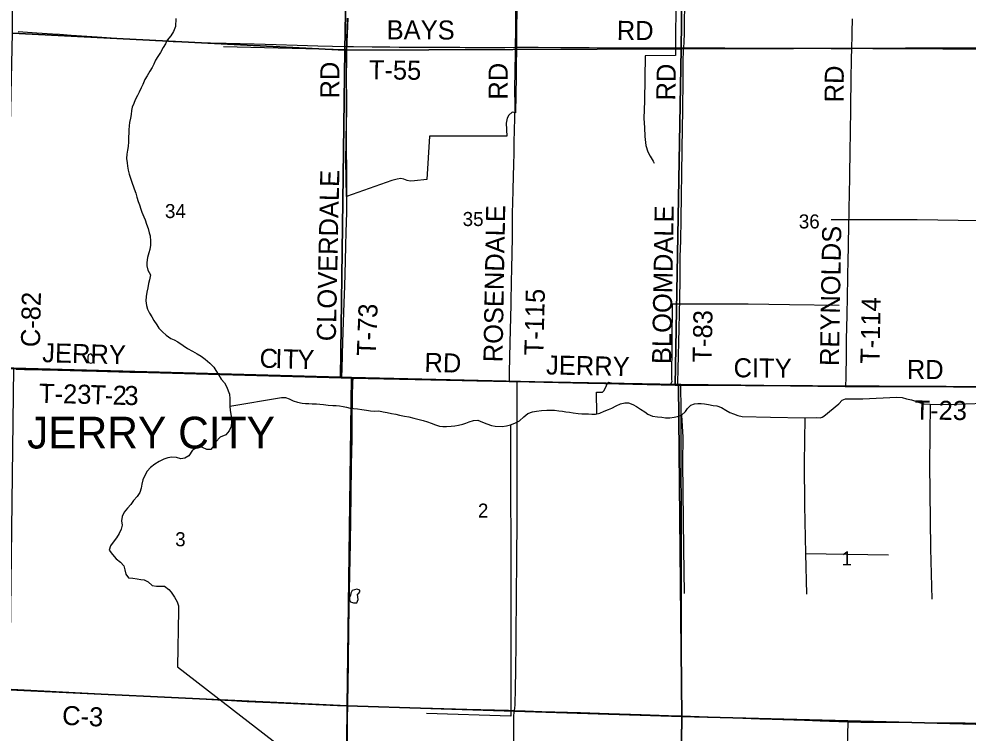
# Model space of a CAD drawing. Extents: x 1443599 to 1910620, y 1028088 to 1361369.
# Drawn here: x 1668031 to 1682963, y 1181365 to 1192606 of the extents above; entities that cross this region are included whole.
import ezdxf

# ---------------------------------------------------------------- set-up
doc = ezdxf.new("R2010")
doc.units = 0
for name, color, linetype in [('GM_X_Corporation_Text', 7, 'Continuous'), ('GM_X_County_Road', 7, 'Continuous'), ('GM_X_County_Road_Text', 7, 'Continuous'), ('GM_X_Minor_Lake', 7, 'Continuous'), ('GM_X_Minor_River', 7, 'Continuous'), ('GM_X_Section', 7, 'Continuous'), ('GM_X_Section_Text', 7, 'Continuous'), ('GM_X_Township', 7, 'Continuous'), ('GM_X_Township_Road', 7, 'Continuous'), ('GM_X_Township_Road_Text', 7, 'Continuous')]:
    doc.layers.add(name, color=color, linetype=linetype)

msp = doc.modelspace()

# ---------------------------------------------------------------- linework, layer by layer
at = {"layer": 'GM_X_County_Road'}
for points in [[(1667906, 1182054), (1668424, 1182028), (1668817, 1182008), (1669423, 1181978), (1669833, 1181958), (1670390, 1181930), (1670882, 1181905), (1671160, 1181888), (1671373, 1181876), (1671619, 1181863), (1671996, 1181846), (1672701, 1181813), (1673045, 1181798), (1673204, 1181793)], [(1673204, 1181793), (1673258, 1181791), (1673882, 1181774), (1674538, 1181756), (1675079, 1181741), (1675735, 1181722), (1675827, 1181719)], [(1675827, 1181719), (1675998, 1181714), (1676260, 1181706), (1676867, 1181686), (1677310, 1181672), (1677818, 1181657), (1678392, 1181636), (1678458, 1181633)], [(1678458, 1181633), (1679146, 1181608), (1679687, 1181589), (1679884, 1181582), (1680393, 1181565), (1680639, 1181555), (1681076, 1181540)], [(1681076, 1181540), (1681098, 1181539), (1681278, 1181536), (1682115, 1181529), (1682509, 1181526), (1682919, 1181523), (1683198, 1181522), (1683428, 1181520), (1683672, 1181522)]]:
    msp.add_lwpolyline(points, dxfattribs=at)
at = {"layer": 'GM_X_Minor_Lake'}
for p, q in [((1669115, 1187263), (1669113, 1187251)), ((1673246, 1183528), (1673233, 1183500))]:
    msp.add_line(p, q, dxfattribs=at)
for points in [[(1669113, 1187251), (1669113, 1187229), (1669128, 1187199), (1669158, 1187186), (1669178, 1187190), (1669198, 1187199), (1669199, 1187251), (1669198, 1187290), (1669171, 1187330), (1669159, 1187336), (1669124, 1187319), (1669112, 1187289), (1669115, 1187263)], [(1673233, 1183500), (1673232, 1183464), (1673247, 1183429), (1673297, 1183412), (1673345, 1183415), (1673370, 1183465), (1673361, 1183501), (1673358, 1183551), (1673376, 1183565), (1673395, 1183590), (1673392, 1183612), (1673346, 1183628), (1673275, 1183607), (1673254, 1183564), (1673246, 1183528)]]:
    msp.add_lwpolyline(points, dxfattribs=at)
at = {"layer": 'GM_X_Minor_River'}
for points in [[(1675867, 1193502), (1675854, 1191699), (1675844, 1191129), (1675790, 1191136), (1675739, 1191093), (1675712, 1191045), (1675699, 1190965), (1675705, 1190763), (1674489, 1190759), (1674449, 1190077), (1674254, 1190059), (1674186, 1190050), (1674138, 1190063), (1674084, 1190084), (1674040, 1190093), (1673980, 1190086), (1673895, 1190063), (1673182, 1189811), (1673172, 1190371), (1673185, 1190999), (1673185, 1191546), (1673192, 1192120), (1673209, 1192619)], [(1678365, 1193075), (1678362, 1192032), (1677883, 1192023), (1677872, 1191319), (1677861, 1191041), (1677873, 1190898), (1677880, 1190758), (1677894, 1190613), (1677928, 1190512), (1677961, 1190445), (1678009, 1190366), (1678025, 1190338)], [(1670498, 1192614), (1670493, 1192487)], [(1670493, 1192487), (1670464, 1192408), (1670419, 1192340), (1670363, 1192271), (1670338, 1192215), (1670301, 1192158), (1670259, 1192080), (1670218, 1192015), (1670177, 1191957), (1670152, 1191894), (1670127, 1191842), (1670090, 1191786), (1670048, 1191709), (1670009, 1191652), (1669979, 1191572), (1669956, 1191520), (1669923, 1191455), (1669894, 1191401), (1669859, 1191331), (1669836, 1191274), (1669814, 1191218), (1669801, 1191164), (1669794, 1191102), (1669785, 1191046), (1669772, 1190978), (1669765, 1190922), (1669762, 1190860), (1669757, 1190808), (1669756, 1190752), (1669753, 1190673), (1669747, 1190599), (1669736, 1190539), (1669729, 1190479), (1669724, 1190411), (1669732, 1190341), (1669740, 1190286), (1669750, 1190224), (1669765, 1190162), (1669788, 1190101), (1669804, 1190051), (1669846, 1189934), (1669870, 1189863), (1669887, 1189802), (1669904, 1189734), (1669925, 1189681), (1669950, 1189613), (1669965, 1189562), (1669994, 1189492), (1670019, 1189441), (1670038, 1189377), (1670063, 1189306), (1670078, 1189241), (1670093, 1189191), (1670100, 1189107), (1670098, 1189047), (1670091, 1188974), (1670074, 1188923), (1670055, 1188849), (1670045, 1188771), (1670044, 1188721), (1670057, 1188650), (1670098, 1188577), (1670085, 1188501), (1670070, 1188443), (1670056, 1188371), (1670043, 1188307), (1670034, 1188237), (1670026, 1188167), (1670037, 1188097), (1670054, 1188036), (1670085, 1187974), (1670120, 1187915), (1670153, 1187858), (1670198, 1187789), (1670229, 1187736), (1670291, 1187679), (1670348, 1187630), (1670421, 1187573), (1670473, 1187552), (1670530, 1187522), (1670614, 1187463), (1670683, 1187419), (1670763, 1187378), (1670834, 1187332), (1670900, 1187295), (1670963, 1187248), (1671034, 1187186), (1671095, 1187123), (1671128, 1187072), (1671175, 1186999), (1671212, 1186937), (1671263, 1186875), (1671300, 1186809), (1671323, 1186754), (1671342, 1186698), (1671349, 1186625), (1671350, 1186569), (1671351, 1186511), (1671356, 1186441), (1671367, 1186384), (1671375, 1186306)], [(1673192, 1192120), (1671250, 1192169)], [(1683643, 1189429), (1683136, 1189428), (1682165, 1189442), (1680811, 1189445)], [(1677122, 1186389), (1677120, 1186729), (1677170, 1186730), (1677210, 1186731), (1677235, 1186753), (1677258, 1186797), (1677277, 1186838), (1677289, 1186872), (1677308, 1186888), (1677354, 1186877), (1678236, 1186849), (1678270, 1186850), (1678292, 1186866), (1678307, 1186904), (1678303, 1186926), (1678313, 1188121), (1679505, 1188121), (1680153, 1188109), (1680937, 1188099)], [(1671351, 1186511), (1672160, 1186646)], [(1672160, 1186646), (1672224, 1186649), (1672280, 1186625), (1672346, 1186596), (1672412, 1186573), (1672488, 1186555), (1672538, 1186552), (1672590, 1186551), (1672642, 1186548), (1672710, 1186549), (1672764, 1186544), (1672824, 1186537), (1672894, 1186524), (1672968, 1186520), (1673020, 1186519), (1673075, 1186516), (1673131, 1186507), (1673186, 1186492), (1673240, 1186479), (1673296, 1186474), (1673355, 1186469), (1673423, 1186460), (1673499, 1186449), (1673561, 1186437), (1673621, 1186430), (1673695, 1186437), (1673759, 1186422), (1673823, 1186410), (1673891, 1186397), (1673963, 1186382), (1674019, 1186367), (1674097, 1186353), (1674166, 1186340), (1674242, 1186323), (1674326, 1186301), (1674390, 1186284), (1674460, 1186266), (1674516, 1186245), (1674585, 1186214), (1674647, 1186195), (1674701, 1186190), (1674757, 1186189), (1674830, 1186195), (1674890, 1186202), (1674944, 1186211), (1675013, 1186228), (1675063, 1186241), (1675114, 1186264), (1675182, 1186285), (1675253, 1186290), (1675324, 1186257), (1675390, 1186231), (1675464, 1186206), (1675526, 1186193), (1675632, 1186191), (1675700, 1186199), (1675767, 1186218), (1675833, 1186243), (1675906, 1186278), (1675972, 1186341), (1676035, 1186394), (1676110, 1186423), (1676174, 1186433), (1676254, 1186442), (1676337, 1186448), (1676403, 1186449), (1676459, 1186448), (1676525, 1186439), (1676581, 1186430), (1676635, 1186423), (1676693, 1186416), (1676749, 1186407), (1676831, 1186393), (1676889, 1186388), (1676941, 1186389), (1676994, 1186390), (1677044, 1186385), (1677104, 1186384), (1677172, 1186401), (1677241, 1186430), (1677308, 1186459), (1677360, 1186478), (1677427, 1186515), (1677498, 1186545), (1677566, 1186562), (1677622, 1186561), (1677692, 1186538), (1677748, 1186507), (1677811, 1186461), (1677877, 1186422), (1677928, 1186385), (1677998, 1186354), (1678076, 1186342), (1678144, 1186335), (1678204, 1186326), (1678274, 1186327), (1678342, 1186337), (1678393, 1186346), (1678455, 1186371), (1678517, 1186424), (1678552, 1186476)], [(1678552, 1186476), (1678603, 1186527), (1678659, 1186546), (1678713, 1186551), (1678766, 1186552), (1678818, 1186547), (1678882, 1186538), (1678954, 1186523), (1679012, 1186514), (1679087, 1186490), (1679153, 1186447), (1679218, 1186412), (1679276, 1186388), (1679342, 1186361), (1679412, 1186348)], [(1679412, 1186348), (1679855, 1186336), (1680396, 1186328), (1680575, 1186330), (1680637, 1186325), (1680669, 1186335), (1680695, 1186352), (1680932, 1186547), (1680984, 1186604), (1681037, 1186624), (1681089, 1186624), (1681152, 1186627), (1681306, 1186628), (1681840, 1186652), (1681925, 1186647), (1681998, 1186627), (1682072, 1186612), (1682216, 1186561), (1682270, 1186546), (1682368, 1186544), (1682657, 1186537), (1682925, 1186547), (1683221, 1186555), (1683520, 1186561)], [(1682368, 1186544), (1682355, 1185597)], [(1678455, 1186371), (1678477, 1186022), (1678470, 1185624)], [(1671375, 1186306), (1671376, 1186256), (1671369, 1186188), (1671340, 1186124), (1671285, 1186061), (1671198, 1186022), (1671130, 1185951), (1671093, 1185880), (1671052, 1185826), (1670986, 1185827), (1670916, 1185859), (1670844, 1185867), (1670760, 1185817), (1670702, 1185729)], [(1680396, 1186328), (1680385, 1185612)], [(1675767, 1186218), (1675765, 1185673)], [(1670702, 1185729), (1670641, 1185691), (1670579, 1185679), (1670507, 1185702), (1670437, 1185706), (1670371, 1185696), (1670310, 1185674), (1670235, 1185637), (1670168, 1185597), (1670102, 1185547), (1670048, 1185487), (1670010, 1185420), (1669981, 1185350), (1669963, 1185283), (1669955, 1185219), (1669933, 1185150), (1669889, 1185089), (1669835, 1185025), (1669791, 1184964), (1669737, 1184902), (1669687, 1184839), (1669652, 1184774), (1669646, 1184704), (1669654, 1184636), (1669638, 1184574), (1669610, 1184505), (1669563, 1184438), (1669513, 1184370), (1669473, 1184309), (1669451, 1184242), (1669501, 1184174), (1669559, 1184108), (1669627, 1184057), (1669681, 1183999), (1669697, 1183935), (1669711, 1183864), (1669753, 1183810), (1669823, 1183800), (1669890, 1183790), (1669948, 1183782), (1670002, 1183774), (1670063, 1183744), (1670129, 1183687), (1670195, 1183675), (1670267, 1183677), (1670321, 1183675), (1670387, 1183625), (1670427, 1183584)], [(1675765, 1185673), (1675772, 1183833), (1675772, 1181632), (1674442, 1181671)], [(1678470, 1185624), (1678485, 1184265), (1678496, 1183561)], [(1680385, 1185612), (1680393, 1184948), (1680408, 1184191), (1680423, 1183551)], [(1682355, 1185597), (1682372, 1184269), (1682394, 1183473)], [(1680408, 1184191), (1681712, 1184171)], [(1670427, 1183584), (1670479, 1183503), (1670519, 1183432), (1670539, 1183367), (1670543, 1183299)], [(1670543, 1183299), (1670526, 1182409), (1671127, 1181940), (1672146, 1181151), (1672526, 1180850)]]:
    msp.add_lwpolyline(points, dxfattribs=at)
at = {"layer": 'GM_X_Section'}
for points in [[(1667964, 1197553), (1673255, 1197445), (1673160, 1192114), (1667931, 1192384)], [(1673255, 1197445), (1678517, 1197443), (1678448, 1192134), (1673160, 1192114)], [(1678517, 1197443), (1683913, 1197462), (1683747, 1192150), (1678448, 1192134)], [(1673160, 1192114), (1673088, 1186967), (1667951, 1187106), (1667812, 1187117), (1667931, 1192384)], [(1678448, 1192134), (1678354, 1186843), (1673262, 1186959), (1673088, 1186967), (1673160, 1192114)], [(1683747, 1192150), (1683672, 1186813), (1678410, 1186843), (1678354, 1186843), (1678448, 1192134)], [(1673088, 1186967), (1673262, 1186959), (1673195, 1181791), (1667885, 1182047), (1667951, 1187106)], [(1678354, 1186843), (1678410, 1186843), (1678459, 1181624), (1673195, 1181791), (1673262, 1186959)], [(1683672, 1186813), (1683686, 1181486), (1678459, 1181624), (1678410, 1186843)], [(1667885, 1182047), (1673195, 1181791), (1673146, 1176560), (1667855, 1176794)], [(1673195, 1181791), (1678459, 1181624), (1678394, 1176372), (1675770, 1176415), (1673146, 1176560)], [(1678459, 1181624), (1683686, 1181486), (1683686, 1181316), (1683624, 1176213), (1678394, 1176372)]]:
    msp.add_lwpolyline(points, close=True, dxfattribs=at)
at = {"layer": 'GM_X_Township'}
for points in [[(1657360, 1187302), (1660071, 1187272), (1662547, 1187224), (1662885, 1187220), (1663605, 1187200), (1664035, 1187192), (1664475, 1187183), (1664707, 1187178), (1665172, 1187163), (1665347, 1187155), (1667823, 1187105), (1667980, 1187098), (1673099, 1186958), (1673281, 1186951), (1675743, 1186901), (1675863, 1186897), (1678397, 1186852), (1678445, 1186849), (1681032, 1186821), (1683679, 1186812)], [(1683679, 1186812), (1681032, 1186821), (1678445, 1186849), (1678397, 1186852), (1675863, 1186897), (1675743, 1186901), (1673281, 1186951), (1673099, 1186958), (1667980, 1187098), (1667823, 1187105), (1665347, 1187155), (1665172, 1187163), (1664707, 1187178), (1664475, 1187183), (1664035, 1187192), (1663605, 1187200), (1662885, 1187220), (1662547, 1187224), (1660071, 1187272), (1657360, 1187302)]]:
    msp.add_lwpolyline(points, dxfattribs=at)
at = {"layer": 'GM_X_Township_Road'}
for points in [[(1675841, 1192160), (1675846, 1192438), (1675851, 1192782), (1675857, 1193291), (1675860, 1193521), (1675862, 1193685), (1675867, 1193915), (1675872, 1194046), (1675875, 1194260), (1675877, 1194572), (1675883, 1194867), (1675883, 1195048), (1675884, 1195294), (1675887, 1195557), (1675896, 1196000), (1675896, 1196181), (1675896, 1196460), (1675902, 1196920), (1675906, 1197199), (1675908, 1197314), (1675912, 1197429), (1675913, 1197459)], [(1678492, 1192150), (1678494, 1192165), (1678498, 1192231), (1678500, 1192395), (1678507, 1192985), (1678513, 1193461), (1678515, 1193691), (1678520, 1193954), (1678521, 1194052), (1678523, 1194200), (1678525, 1194315), (1678528, 1194544), (1678533, 1194840), (1678536, 1195070), (1678539, 1195283), (1678542, 1195529), (1678545, 1195775), (1678548, 1195923), (1678552, 1196284), (1678560, 1196842), (1678563, 1197104), (1678564, 1197219), (1678564, 1197350), (1678564, 1197449)], [(1673187, 1192173), (1673190, 1192288), (1673196, 1192452), (1673201, 1192616)], [(1681134, 1192142), (1681134, 1192148), (1681136, 1192196), (1681139, 1192294), (1681142, 1192393), (1681147, 1192606)], [(1668016, 1192410), (1668311, 1192388), (1668556, 1192372), (1668671, 1192364), (1668851, 1192351), (1669261, 1192326), (1669703, 1192295), (1669932, 1192280), (1670178, 1192267), (1670309, 1192259), (1670456, 1192252), (1670555, 1192250), (1670620, 1192247), (1670702, 1192243), (1670766, 1192241), (1670898, 1192237), (1671045, 1192232), (1671291, 1192226), (1671734, 1192213), (1672079, 1192204), (1672407, 1192195), (1672735, 1192185), (1672965, 1192179), (1673162, 1192174), (1673187, 1192173)], [(1673111, 1186962), (1673112, 1187005), (1673114, 1187071), (1673121, 1187333), (1673133, 1187678), (1673149, 1188137), (1673157, 1188399), (1673168, 1188793), (1673174, 1189039), (1673179, 1189252), (1673184, 1189400), (1673188, 1189564), (1673187, 1189859), (1673188, 1189974), (1673187, 1190089), (1673187, 1190303), (1673186, 1190483), (1673185, 1190746), (1673186, 1190943), (1673187, 1191172), (1673187, 1191369), (1673185, 1191632), (1673184, 1191779), (1673184, 1191878), (1673184, 1192009), (1673185, 1192108), (1673187, 1192173)], [(1673187, 1192173), (1673293, 1192170), (1673589, 1192167), (1673868, 1192165), (1674015, 1192163), (1674163, 1192162), (1674541, 1192162), (1674688, 1192162), (1674787, 1192161), (1674852, 1192161), (1674967, 1192160), (1675049, 1192159), (1675295, 1192159), (1675673, 1192159), (1675841, 1192160)], [(1675747, 1186899), (1675748, 1186940), (1675750, 1187038), (1675761, 1187515), (1675776, 1188105), (1675783, 1188516), (1675785, 1188631), (1675792, 1188959), (1675794, 1189123), (1675795, 1189288), (1675797, 1189567), (1675800, 1189698), (1675809, 1189928), (1675818, 1190322), (1675822, 1190486), (1675825, 1190667), (1675833, 1191044), (1675836, 1191225), (1675835, 1191520), (1675838, 1191767), (1675841, 1192094), (1675841, 1192111), (1675841, 1192143), (1675841, 1192160)], [(1675841, 1192160), (1675919, 1192160), (1676198, 1192160), (1676559, 1192157), (1677002, 1192155), (1677610, 1192153), (1677823, 1192152), (1678168, 1192152), (1678492, 1192150)], [(1678399, 1186853), (1678400, 1186884), (1678404, 1187095), (1678417, 1187735), (1678422, 1187964), (1678427, 1188210), (1678432, 1188489), (1678433, 1188617), (1678433, 1188749), (1678435, 1188867), (1678443, 1189113), (1678448, 1189458), (1678454, 1189819), (1678459, 1190180), (1678464, 1190541), (1678470, 1190902), (1678474, 1191148), (1678480, 1191673), (1678482, 1191903), (1678482, 1191985), (1678485, 1192067), (1678488, 1192117), (1678492, 1192150)], [(1678492, 1192150), (1678496, 1192150), (1678726, 1192149), (1679136, 1192149), (1679678, 1192146), (1680236, 1192145), (1680482, 1192144), (1680811, 1192142), (1681041, 1192143), (1681134, 1192142)], [(1681042, 1186828), (1681042, 1186862), (1681044, 1186927), (1681046, 1186976), (1681046, 1187009), (1681047, 1187075), (1681050, 1187206), (1681051, 1187320), (1681051, 1187402), (1681053, 1187550), (1681057, 1187763), (1681060, 1187927), (1681068, 1188255), (1681074, 1188517), (1681079, 1188862), (1681081, 1188960), (1681083, 1189058), (1681084, 1189123), (1681085, 1189172), (1681086, 1189238), (1681088, 1189369), (1681089, 1189418), (1681091, 1189500), (1681093, 1189565), (1681094, 1189696), (1681096, 1189778), (1681099, 1189909), (1681102, 1190057), (1681104, 1190204), (1681105, 1190253), (1681106, 1190302), (1681107, 1190373), (1681108, 1190432), (1681109, 1190499), (1681111, 1190614), (1681113, 1190728), (1681115, 1190942), (1681117, 1191072), (1681118, 1191089), (1681118, 1191106), (1681118, 1191118), (1681118, 1191136), (1681120, 1191201), (1681120, 1191217), (1681122, 1191315), (1681122, 1191413), (1681123, 1191478), (1681127, 1191691), (1681127, 1191757), (1681129, 1191871), (1681131, 1192034), (1681133, 1192083), (1681134, 1192142)], [(1681134, 1192142), (1681139, 1192142), (1681237, 1192144), (1681467, 1192140), (1681795, 1192141), (1682025, 1192141), (1682567, 1192138), (1682977, 1192136), (1683421, 1192136), (1683716, 1192136), (1683782, 1192135)], [(1667985, 1187093), (1668119, 1187089), (1668281, 1187086), (1668395, 1187083), (1668642, 1187078), (1668838, 1187072), (1669019, 1187067), (1669249, 1187062), (1669774, 1187048), (1670020, 1187043), (1670430, 1187033), (1670889, 1187022), (1671135, 1187016), (1671414, 1187008), (1671808, 1186999), (1672169, 1186990), (1672481, 1186982), (1672924, 1186967), (1673111, 1186962)], [(1673111, 1186962), (1673288, 1186957)], [(1673204, 1181793), (1673209, 1182172), (1673214, 1182434), (1673217, 1182648), (1673220, 1182845), (1673223, 1183042), (1673227, 1183271), (1673232, 1183616), (1673245, 1184355), (1673256, 1185110), (1673264, 1185586), (1673271, 1185996), (1673274, 1186308), (1673280, 1186652), (1673285, 1186899), (1673287, 1186931), (1673288, 1186957)], [(1673288, 1186957), (1673580, 1186949), (1673859, 1186943), (1674417, 1186929), (1674630, 1186925), (1675007, 1186916), (1675237, 1186911), (1675598, 1186902), (1675747, 1186899)], [(1675747, 1186899), (1675844, 1186897), (1675868, 1186897)], [(1675827, 1181719), (1675833, 1181758), (1675836, 1181807), (1675841, 1182070), (1675846, 1182349), (1675853, 1182792), (1675855, 1183040), (1675858, 1183367), (1675859, 1183695), (1675862, 1183925), (1675865, 1184335), (1675867, 1184483), (1675867, 1184794), (1675867, 1185287), (1675869, 1185779), (1675868, 1186140), (1675867, 1186354), (1675867, 1186781), (1675868, 1186863), (1675868, 1186897)], [(1675868, 1186897), (1676057, 1186893), (1676287, 1186888), (1676976, 1186874), (1677288, 1186871), (1677567, 1186865), (1677928, 1186859), (1678399, 1186853)], [(1678399, 1186853), (1678447, 1186852)], [(1678447, 1186852), (1678453, 1186852), (1678749, 1186848), (1679389, 1186844), (1679750, 1186840), (1679930, 1186838), (1680275, 1186835), (1680882, 1186829), (1681042, 1186828)], [(1678455, 1184827), (1678455, 1185006), (1678452, 1185433), (1678450, 1186024), (1678448, 1186532), (1678447, 1186762), (1678447, 1186811), (1678447, 1186852)], [(1681042, 1186828), (1681145, 1186827), (1681719, 1186822), (1682737, 1186815), (1682753, 1186815), (1683081, 1186814), (1683574, 1186811), (1683688, 1186811)], [(1678458, 1181633), (1678457, 1182151), (1678457, 1182922), (1678456, 1183365), (1678456, 1184580), (1678455, 1184827)], [(1673173, 1179178), (1673173, 1179201), (1673179, 1179562), (1673187, 1180268), (1673189, 1180448), (1673193, 1180859), (1673199, 1181417), (1673202, 1181597), (1673204, 1181793)], [(1675810, 1179089), (1675810, 1179166), (1675813, 1179478), (1675816, 1179806), (1675815, 1180167), (1675816, 1180561), (1675817, 1181152), (1675817, 1181563), (1675818, 1181628), (1675823, 1181694), (1675827, 1181719)], [(1678430, 1179008), (1678432, 1179148), (1678436, 1179329), (1678440, 1179805), (1678450, 1180789), (1678455, 1181232), (1678458, 1181626), (1678458, 1181633)], [(1681060, 1180087), (1681060, 1180153), (1681061, 1180434), (1681065, 1180714), (1681067, 1180896), (1681069, 1181110), (1681071, 1181374), (1681075, 1181506), (1681076, 1181540)]]:
    msp.add_lwpolyline(points, dxfattribs=at)

# ---------------------------------------------------------------- texts
at = {"layer": 'GM_X_Corporation_Text'}
msp.add_text('JERRY CITY', height=500, rotation=0, dxfattribs=at).set_placement((1668158, 1185844))
at = {"layer": 'GM_X_County_Road_Text'}
for s, rotation, p in [('C-82', 88.9714, (1668361, 1187437)), ('C-3', 357.2517, (1668704, 1181496))]:
    msp.add_text(s, height=300, rotation=rotation, dxfattribs=at).set_placement(p)
at = {"layer": 'GM_X_Section_Text'}
for s, p in [('34', (1670328, 1189471)), ('35', (1675012, 1189346)), ('36', (1680301, 1189308)), ('2', (1675252, 1184756)), ('3', (1670489, 1184305)), ('1', (1680974, 1184002))]:
    msp.add_text(s, height=221, rotation=0, dxfattribs=at).set_placement(p)
at = {"layer": 'GM_X_Township_Road_Text'}
for s, rotation, p in [('BAYS', 359.7418, (1673816, 1192286)), ('RD', 359.5096, (1677436, 1192277)), ('RD', 90, (1673072, 1191354)), ('T-55', 359.2885, (1673534, 1191657)), ('RD', 90, (1675721, 1191336)), ('RD', 89.0214, (1678357, 1191320)), ('RD', 89.5112, (1681006, 1191292)), ('CLOVERDALE', 88.7689, (1673015, 1187530)), ('ROSENDALE', 88.9657, (1675638, 1187199)), ('BLOOMDALE', 89.0139, (1678291, 1187171)), ('REYNOLDS', 88.9723, (1680931, 1187140)), ('T-115', 88.5986, (1676281, 1187307)), ('T-114', 88.8881, (1681569, 1187174)), ('T-73', 87.8787, (1673645, 1187295)), ('T-83', 88.9397, (1678929, 1187195)), ('JERRY', 358.4392, (1668394, 1187204)), ('C', 358.1418, (1671812, 1187118)), ('I', 358.5422, (1672061, 1187110)), ('T', 358.551, (1672184, 1187106)), ('Y', 358.5531, (1672408, 1187101)), ('RD', 358.5372, (1674408, 1187051)), ('JERRY', 358.8754, (1676322, 1187010)), ('CITY', 359.438, (1679273, 1186966)), ('RD', 359.5064, (1682000, 1186940)), ('T-23', 358.5851, (1668343, 1186565)), ('T', 358.0239, (1669150, 1186544)), ('2', 358.8031, (1669502, 1186534)), ('3', 358.828, (1669687, 1186530)), ('-', 358.7216, (1669378, 1186536)), ('T-23', 359.2908, (1682120, 1186301))]:
    msp.add_text(s, height=300, rotation=rotation, dxfattribs=at).set_placement(p)

doc.saveas('drawing.dxf')
